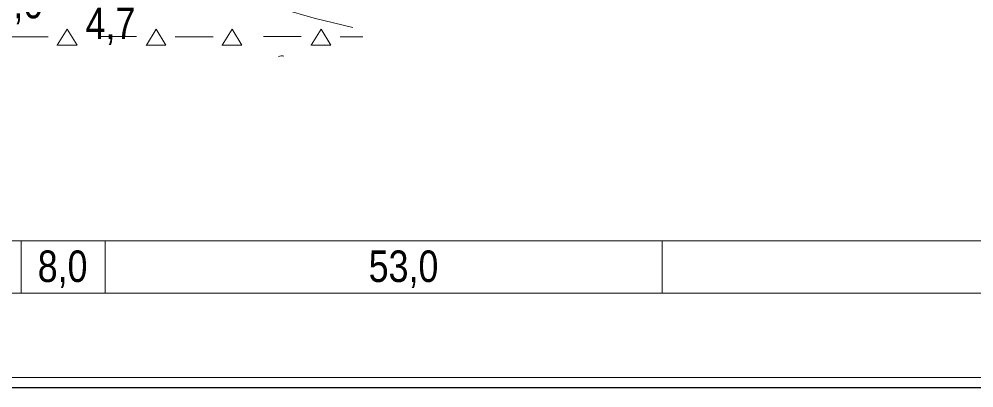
# Model space of a CAD drawing. Extents: x 640121 to 640955, y 6441885 to 6442246.
# Drawn here: x 640273 to 640363.9, y 6441889.4 to 6441924.5 of the extents above; entities that cross this region are included whole.
import ezdxf
from ezdxf.enums import TextEntityAlignment as Align

# ---------------------------------------------------------------- set-up
doc = ezdxf.new("R2010")
doc.units = 0
doc.header["$LTSCALE"] = 1.2
for name, color, linetype, lineweight in [('30', 7, 'Continuous', 13), ('31', 7, 'Continuous', 13), ('32', 7, 'Continuous', 13), ('46', 7, 'Continuous', 13), ('50', 7, 'Continuous', 13)]:
    doc.layers.add(name, color=color, linetype=linetype, lineweight=lineweight)

msp = doc.modelspace()

# ---------------------------------------------------------------- linework, layer by layer
at = {"layer": '30'}
for p, q in [((640273.21, 6441903.41), (640273.21, 6441898.41)), ((640281.21, 6441903.41), (640281.21, 6441898.41)), ((640334.21, 6441903.41), (640334.21, 6441898.41))]:
    msp.add_line(p, q, dxfattribs=at)
for points in [[(640132.29, 6441898.41), (640465.01, 6441898.41), (640465.01, 6442028.41)], [(640132.29, 6441898.41), (640132.29, 6441903.41), (640465.01, 6441903.41)]]:
    msp.add_lwpolyline(points, dxfattribs=at)
at = {"layer": '31'}
msp.add_lwpolyline([(640160.01, 6441914.1), (640175.01, 6441914.41), (640211.81, 6441914.41), (640262.19, 6441926.41), (640273.21, 6441928.41), (640281.2, 6441928.41), (640286.29, 6441927.68), (640289.79, 6441927.25), (640293.57, 6441926.53), (640298.03, 6441925.47), (640301.11, 6441924.59), (640304.79, 6441923.7)], dxfattribs=at)
at = {"layer": '46'}
for p, q in [((640275.78, 6441922.82), (640272.18, 6441922.82)), ((640284.18, 6441922.83), (640280.58, 6441922.83)), ((640291.47, 6441922.82), (640287.87, 6441922.82)), ((640299.87, 6441922.83), (640296.27, 6441922.83)), ((640305.73, 6441922.82), (640303.57, 6441922.82))]:
    msp.add_line(p, q, dxfattribs=at)
for points in [[(640276.64, 6441922), (640276.64, 6441922.02), (640277.59, 6441923.55), (640278.52, 6441922.01), (640276.72, 6441922.02)], [(640285.11, 6441922), (640285.12, 6441922.02), (640286.06, 6441923.55), (640286.99, 6441922.01), (640285.19, 6441922.02)], [(640292.33, 6441922), (640292.34, 6441922.02), (640293.28, 6441923.55), (640294.21, 6441922.01), (640292.41, 6441922.02)], [(640300.81, 6441922), (640300.81, 6441922.02), (640301.76, 6441923.55), (640302.69, 6441922.01), (640300.89, 6441922.02)]]:
    msp.add_lwpolyline(points, dxfattribs=at)
msp.add_arc((640298.004, 6441920.097), 0.9, 77.12353, 109.67341, dxfattribs=at)
at = {"layer": '50', "lineweight": 25}
msp.add_lwpolyline([(640121.33, 6442246.16), (640955.23, 6442246.16), (640955.23, 6441889.4), (640121.33, 6441889.4)], close=True, dxfattribs=at)
at = {"layer": '50'}
msp.add_lwpolyline([(640122.33, 6442245.16), (640954.23, 6442245.16), (640954.23, 6441890.4), (640122.33, 6441890.4)], close=True, dxfattribs=at)

# ---------------------------------------------------------------- texts
at = {"layer": '30', "width": 0.85}
for s, p in [('8,0', (640277.15, 6441899.48)), ('53,0', (640309.6, 6441899.48))]:
    msp.add_text(s, height=3, dxfattribs=at).set_placement(p, align=Align.CENTER)
at = {"layer": '32', "width": 0.85}
for s, p in [('5,0', (640272.935, 6441924.57)), ('4,7', (640281.705, 6441922.59))]:
    msp.add_text(s, height=3, dxfattribs=at).set_placement(p, align=Align.CENTER)

doc.saveas('drawing.dxf')
